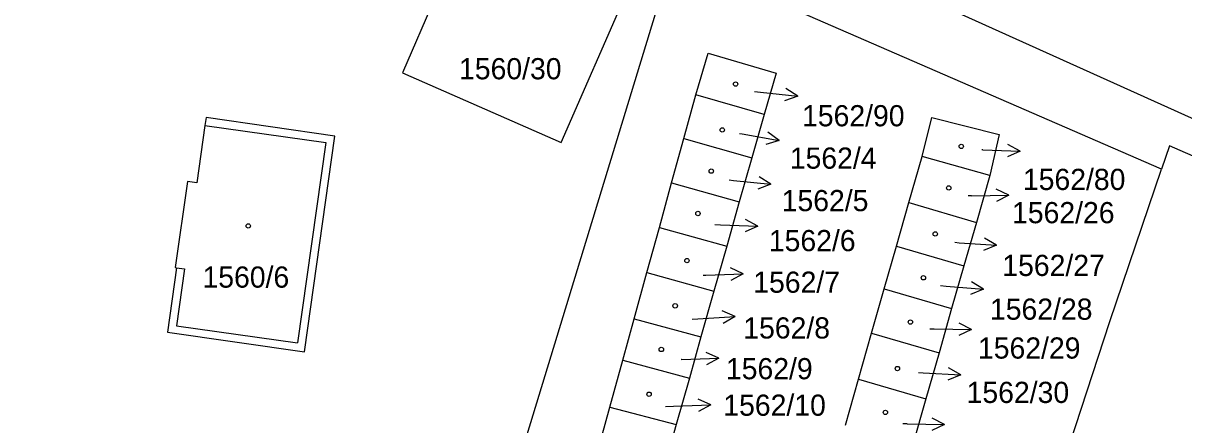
# Model space of a CAD drawing. Extents: x -733394 to -722299, y -1082822 to -1075049.
# Drawn here: x -728084.3 to -727991.3, y -1078684.5 to -1078652.2 of the extents above; entities that cross this region are included whole.
import ezdxf

# ---------------------------------------------------------------- set-up
doc = ezdxf.new("R2010")
doc.units = 0
for name, color, linetype in [('Hranice parcel', 7, 'Continuous'), ('Parcelní čísla', 7, 'Continuous'), ('Pop  PČ popisy', 7, 'Continuous'), ('Vnitřní kresba', 7, 'Continuous'), ('Značky budov', 7, 'Continuous')]:
    doc.layers.add(name, color=color, linetype=linetype)

msp = doc.modelspace()

# ---------------------------------------------------------------- linework, layer by layer
at = {"layer": 'Hranice parcel'}
for p, q in [((-728031.39, -1078661.5), (-728030.42, -1078657.99)), ((-728024.96, -1078659.58), (-728030.42, -1078657.99)), ((-728024.96, -1078659.58), (-728025.95, -1078663.06)), ((-728032.37, -1078665.05), (-728031.39, -1078661.5)), ((-728031.39, -1078661.5), (-728025.95, -1078663.06)), ((-728025.95, -1078663.06), (-728026.95, -1078666.59)), ((-728013.36, -1078666.64), (-728012.3, -1078662.94)), ((-728006.88, -1078664.48), (-728012.3, -1078662.94)), ((-728006.88, -1078664.48), (-728007.95, -1078668.23)), ((-728033.35, -1078668.63), (-728032.37, -1078665.05)), ((-728032.37, -1078665.05), (-728026.95, -1078666.59)), ((-728026.95, -1078666.59), (-728027.95, -1078670.14)), ((-728014.35, -1078670.14), (-728013.36, -1078666.64)), ((-728013.36, -1078666.64), (-728007.95, -1078668.23)), ((-728034.35, -1078672.26), (-728033.35, -1078668.63)), ((-728033.35, -1078668.63), (-728027.95, -1078670.14)), ((-728007.95, -1078668.23), (-728008.95, -1078671.72)), ((-728027.95, -1078670.14), (-728028.98, -1078673.75)), ((-728015.33, -1078673.57), (-728014.35, -1078670.14)), ((-728014.35, -1078670.14), (-728008.95, -1078671.72)), ((-728035.37, -1078675.96), (-728034.35, -1078672.26)), ((-728034.35, -1078672.26), (-728028.98, -1078673.75)), ((-728008.95, -1078671.72), (-728009.93, -1078675.15)), ((-728028.98, -1078673.75), (-728030.02, -1078677.42)), ((-728016.34, -1078677.13), (-728015.33, -1078673.57)), ((-728015.33, -1078673.57), (-728009.93, -1078675.15)), ((-728009.93, -1078675.15), (-728010.94, -1078678.71)), ((-728036.29, -1078679.29), (-728035.37, -1078675.96)), ((-728035.37, -1078675.96), (-728030.02, -1078677.42)), ((-728030.02, -1078677.42), (-728030.95, -1078680.72)), ((-728017.39, -1078680.81), (-728016.34, -1078677.13)), ((-728016.34, -1078677.13), (-728010.94, -1078678.71)), ((-728010.94, -1078678.71), (-728011.99, -1078682.38)), ((-728037.32, -1078683.05), (-728036.29, -1078679.29)), ((-728036.29, -1078679.29), (-728030.95, -1078680.72)), ((-728030.95, -1078680.72), (-728032.01, -1078684.45)), ((-728018.44, -1078684.5), (-728017.39, -1078680.81)), ((-728017.39, -1078680.81), (-728011.99, -1078682.38)), ((-728011.99, -1078682.38), (-728013.04, -1078686.06)), ((-728038.43, -1078687.06), (-728037.32, -1078683.05)), ((-728037.32, -1078683.05), (-728032.01, -1078684.45)), ((-728032.01, -1078684.45), (-728033.14, -1078688.43))]:
    msp.add_line(p, q, dxfattribs=at)
for points in [[(-728236.44, -1078601.88), (-728184.73, -1078607.59), (-728136.53, -1078614.61), (-728114.26, -1078617.86), (-728096.5, -1078623.82), (-728082.89, -1078626.82), (-728057.98, -1078631.9), (-728030.74, -1078641.77), (-727951.25, -1078677.65), (-727947.16, -1078679.75), (-727934.79, -1078686.09), (-727910.54, -1078694.98), (-727885.53, -1078704.16), (-727882.04, -1078704.79), (-727876.43, -1078705.79)], [(-728041.22, -1078661.83), (-728035.95, -1078649.77), (-728048.75, -1078644.21), (-728053.95, -1078656.23), (-728041.22, -1078661.83)], [(-728032.26, -1078646.75), (-728048.79, -1078701.05), (-728057.74, -1078722.08), (-728060.91, -1078728.92), (-728061.42, -1078735.22)], [(-727993.1, -1078663.95), (-728022.08, -1078651.36), (-728032.26, -1078646.75)], [(-728030.42, -1078657.99), (-728029.43, -1078654.66), (-728023.98, -1078656.26), (-728024.96, -1078659.58)], [(-728072.78, -1078677.03), (-728061.8, -1078678.63), (-728059.36, -1078661.32), (-728069.68, -1078659.81), (-728069.77, -1078660.45), (-728070.42, -1078665.06), (-728071.17, -1078664.95), (-728072.16, -1078671.85), (-728072.05, -1078671.87), (-728072.78, -1078677.03)], [(-728012.3, -1078662.94), (-728011.52, -1078659.81), (-728006.13, -1078661.18), (-728006.88, -1078664.48)], [(-727878.01, -1078754.42), (-727875.64, -1078752.35), (-727874.13, -1078750.07), (-727872.77, -1078746.39), (-727872.51, -1078742.42), (-727873.27, -1078737.56), (-727874.2, -1078733.73), (-727875.11, -1078730.91), (-727876.64, -1078727.33), (-727881.43, -1078718.15), (-727883.11, -1078715.7), (-727885.21, -1078713.52), (-727889.75, -1078709.34), (-727894.68, -1078705.86), (-727899.71, -1078702.96), (-727905.23, -1078700.24), (-727910.98, -1078697.73), (-727947.51, -1078681.76), (-727950.54, -1078680.44), (-727992.47, -1078662.09), (-727993.1, -1078663.95)], [(-728008.29, -1078709.88), (-728005.96, -1078702.84), (-727997.24, -1078676.19), (-727993.1, -1078663.95)]]:
    msp.add_lwpolyline(points, dxfattribs=at)
at = {"layer": 'Pop  PČ popisy'}
for p, q in [((-728022.265, -1078658.094), (-728023.209, -1078657.491)), ((-728025.72, -1078657.73), (-728025.25, -1078657.78)), ((-728025.25, -1078657.78), (-728022.265, -1078658.094)), ((-728022.265, -1078658.094), (-728023.314, -1078658.487)), ((-728026.93, -1078661.09), (-728026.71, -1078661.13)), ((-728026.71, -1078661.13), (-728023.755, -1078661.651)), ((-728023.755, -1078661.651), (-728024.654, -1078660.984)), ((-728023.755, -1078661.651), (-728024.828, -1078661.97)), ((-728004.441, -1078662.515), (-728005.424, -1078661.979)), ((-728007.44, -1078662.41), (-728007.51, -1078662.41)), ((-728007.44, -1078662.41), (-728004.441, -1078662.515)), ((-728004.441, -1078662.515), (-728005.459, -1078662.98)), ((-728027.77, -1078664.82), (-728027.4, -1078664.86)), ((-728027.4, -1078664.86), (-728024.415, -1078665.174)), ((-728024.415, -1078665.174), (-728025.359, -1078664.571)), ((-728024.415, -1078665.174), (-728025.464, -1078665.567)), ((-728005.349, -1078666.048), (-728006.36, -1078665.564)), ((-728008.35, -1078666.1), (-728008.6, -1078666.1)), ((-728008.35, -1078666.1), (-728005.349, -1078666.048)), ((-728005.349, -1078666.048), (-728006.342, -1078666.566)), ((-728028.91, -1078668.41), (-728028.46, -1078668.42)), ((-728028.46, -1078668.42), (-728025.461, -1078668.525)), ((-728025.461, -1078668.525), (-728026.479, -1078668.99)), ((-728025.461, -1078668.525), (-728026.444, -1078667.989)), ((-728006.336, -1078670.069), (-728007.3, -1078669.5)), ((-728009.68, -1078669.83), (-728009.33, -1078669.86)), ((-728009.33, -1078669.86), (-728006.336, -1078670.069)), ((-728006.336, -1078670.069), (-728007.37, -1078670.499)), ((-728029.84, -1078672.47), (-728029.63, -1078672.46)), ((-728029.63, -1078672.46), (-728026.631, -1078672.355)), ((-728026.631, -1078672.355), (-728027.649, -1078671.89)), ((-728026.631, -1078672.355), (-728027.614, -1078672.891)), ((-728010.81, -1078673.3), (-728010.37, -1078673.34)), ((-728010.37, -1078673.34), (-728007.38, -1078673.602)), ((-728007.38, -1078673.602), (-728008.334, -1078673.015)), ((-728007.38, -1078673.602), (-728008.422, -1078674.013)), ((-728030.72, -1078676.01), (-728030.27, -1078675.98)), ((-728030.27, -1078675.98), (-728027.276, -1078675.771)), ((-728027.276, -1078675.771), (-728028.31, -1078675.341)), ((-728027.276, -1078675.771), (-728028.24, -1078676.34)), ((-728011.67, -1078676.77), (-728011.34, -1078676.78)), ((-728011.34, -1078676.78), (-728008.339, -1078676.832)), ((-728008.339, -1078676.832), (-728009.35, -1078677.316)), ((-728008.339, -1078676.832), (-728009.332, -1078676.314)), ((-728028.581, -1078679.125), (-728029.599, -1078678.66)), ((-728031.58, -1078679.23), (-728031.61, -1078679.23)), ((-728031.58, -1078679.23), (-728028.581, -1078679.125)), ((-728028.581, -1078679.125), (-728029.564, -1078679.661)), ((-728009.203, -1078680.457), (-728010.177, -1078679.905)), ((-728012.58, -1078680.28), (-728012.2, -1078680.3)), ((-728012.2, -1078680.3), (-728009.203, -1078680.457)), ((-728009.203, -1078680.457), (-728010.229, -1078680.905)), ((-728029.231, -1078682.875), (-728030.249, -1078682.41)), ((-728032.87, -1078683), (-728032.23, -1078682.98)), ((-728032.23, -1078682.98), (-728029.231, -1078682.875)), ((-728029.231, -1078682.875), (-728030.214, -1078683.411)), ((-728013.5, -1078684.4), (-728013.84, -1078684.4)), ((-728013.5, -1078684.4), (-728010.499, -1078684.452)), ((-728010.499, -1078684.452), (-728011.51, -1078684.936)), ((-728010.499, -1078684.452), (-728011.492, -1078683.934))]:
    msp.add_line(p, q, dxfattribs=at)
at = {"layer": 'Vnitřní kresba'}
for p, q in [((-728069.77, -1078660.45), (-728060.09, -1078661.81)), ((-728060.09, -1078661.81), (-728062.35, -1078677.9)), ((-728072.05, -1078671.87), (-728071.4, -1078671.96)), ((-728071.4, -1078671.96), (-728072.05, -1078676.54)), ((-728072.05, -1078676.54), (-728062.35, -1078677.9))]:
    msp.add_line(p, q, dxfattribs=at)
at = {"layer": 'Značky budov'}
for centre in [(-728027.247, -1078657.129), (-728028.317, -1078660.809), (-728009.157, -1078662.139), (-728029.197, -1078664.119), (-728010.157, -1078665.469), (-728030.267, -1078667.519), (-728066.297, -1078668.519), (-728011.247, -1078669.159), (-728031.147, -1078671.299), (-728012.197, -1078672.679), (-728032.087, -1078674.929), (-728013.237, -1078676.229), (-728033.197, -1078678.429), (-728014.277, -1078679.959), (-728034.177, -1078682.019), (-728015.237, -1078683.479)]:
    msp.add_circle(centre, 0.175, dxfattribs=at)

# ---------------------------------------------------------------- texts
at = {"layer": 'Parcelní čísla'}
for s, p in [('1560/30', (-728049.41, -1078656.75)), ('1562/90', (-728021.92, -1078660.523)), ('1562/4', (-728022.9, -1078663.923)), ('1562/80', (-728004.22, -1078665.633)), ('1562/5', (-728023.55, -1078667.333)), ('1562/26', (-728005.09, -1078668.3)), ('1562/6', (-728024.58, -1078670.543)), ('1562/27', (-728005.87, -1078672.533)), ('1560/6', (-728069.97, -1078673.47)), ('1562/7', (-728025.83, -1078673.88)), ('1562/28', (-728006.86, -1078676.043)), ('1562/8', (-728026.63, -1078677.55)), ('1562/29', (-728007.82, -1078679.163)), ('1562/9', (-728028.02, -1078680.82)), ('1562/30', (-728008.73, -1078682.723)), ('1562/10', (-728028.23, -1078683.75))]:
    msp.add_text(s, height=1.7, dxfattribs=at).set_placement(p)

doc.saveas('drawing.dxf')
